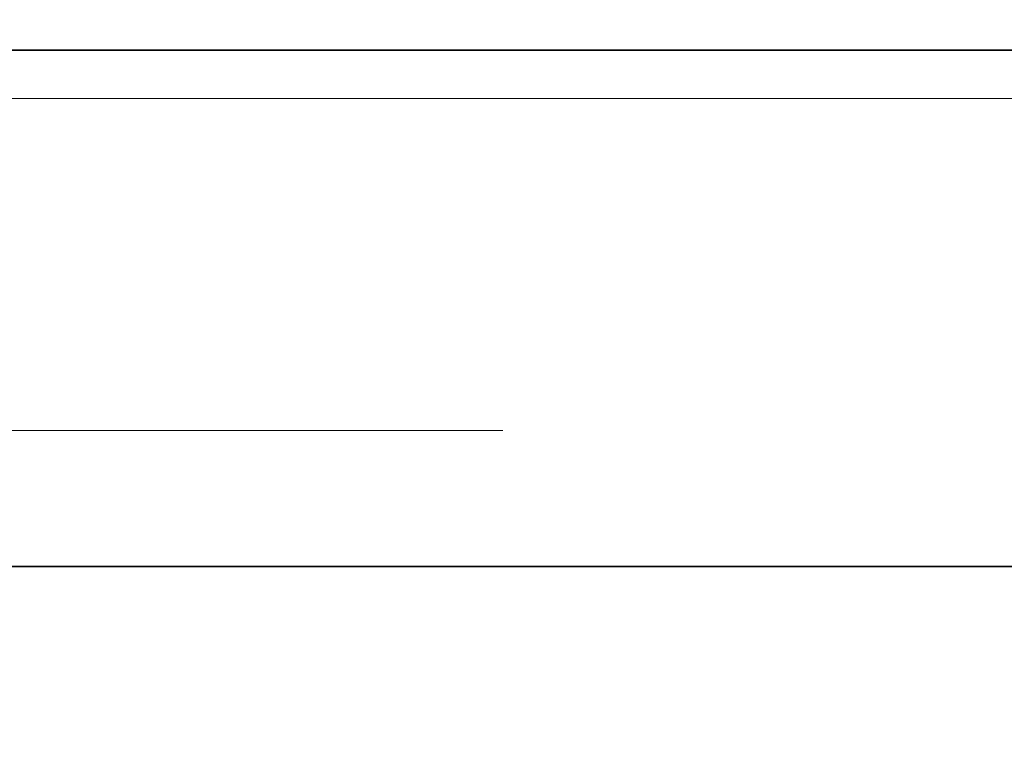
# Model space of a CAD drawing. Header units: millimetres. Extents: x -1465 to 393277, y -3788 to 454312.
# Tile 362 of 656: x 358128 to 358148, y 11961 to 11976. Entities that reach past the tile are written whole.
import ezdxf

# ---------------------------------------------------------------- set-up
doc = ezdxf.new("R2010")
doc.units = ezdxf.units.MM
doc.header["$XCLIPFRAME"] = 2
doc.linetypes.add('DASHED', pattern=[0.75, 0.5, -0.25])
doc.layers.add('AHU03-3-68634OBJ', color=8, linetype='Continuous')
doc.layers.add('FLUID-Wy2', color=8, linetype='Continuous')
picture_1 = doc.add_image_def('image1.bmp', size_in_pixel=(951, 911))

msp = doc.modelspace()

# ---------------------------------------------------------------- linework, layer by layer
at = {"layer": 'AHU03-3-68634OBJ', "color": 8, "linetype": 'Continuous', "lineweight": 35, "ltscale": 100}
for p, q in [((358220.629, 11975.602), (357953.629, 11975.602)), ((358220.629, 11964.602), (357953.629, 11964.602))]:
    msp.add_line(p, q, dxfattribs=at)
at = {"layer": 'FLUID-Wy2', "color": 8, "linetype": 'Continuous', "lineweight": 18, "ltscale": 100}
for p, q in [((357562.8, 11974.572), (359562.8, 11974.572)), ((359562.8, 11974.572), (357562.8, 11974.572))]:
    msp.add_line(p, q, dxfattribs=at)
at = {"layer": 'FLUID-Wy2', "color": 8, "linetype": 'DASHED', "lineweight": 18, "ltscale": 100}
msp.add_line((359562.8, 11967.501), (357562.8, 11967.501), dxfattribs=at)

# ---------------------------------------------------------------- pictures from other files: only their frames are drawn
at = {"color": 8, "lineweight": 13}
image = msp.add_image(picture_1, insert=(357606.986, 12545.821), size_in_units=(1986.021, 1904.625), rotation=-90, dxfattribs=at)
image.set_boundary_path([(-0.5, -0.5), (950.5, 910.5)])

doc.saveas('drawing.dxf')
